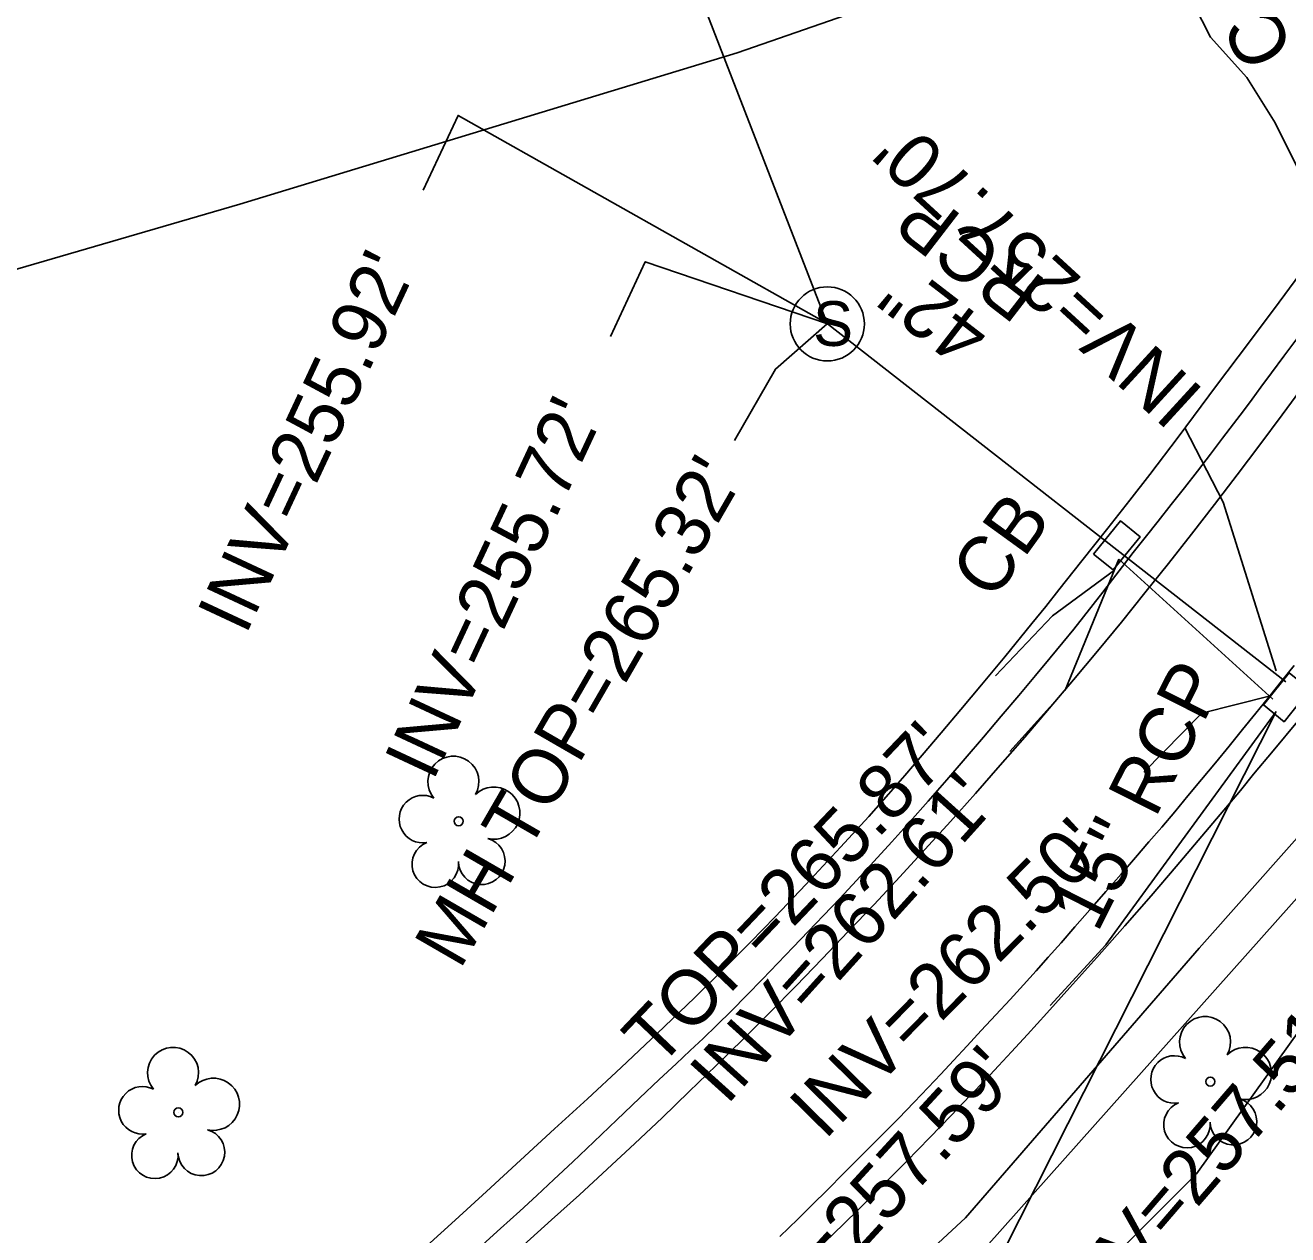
# Model space of a CAD drawing. Extents: x 2100323 to 2109811, y 740376 to 749755.
# Drawn here: x 2106410.2 to 2106501.9, y 744223.1 to 744311 of the extents above; entities that cross this region are included whole.
import ezdxf

# ---------------------------------------------------------------- set-up
doc = ezdxf.new("R2010")
doc.units = 0
for name, color, linetype in [('Exist Horizontal Alignment', 7, 'Continuous'), ('Exist Roads Curbs', 7, 'Continuous'), ('Exist Roads EOP', 7, 'Continuous'), ('Exist Roads EOP Other', 7, 'Continuous'), ('Exist Roads EOP Other Text', 7, 'Continuous'), ('Exist Structure Minor Catch Basin', 7, 'Continuous'), ('Exist Structure Minor Catch Basin Text', 7, 'Continuous'), ('Exist Structure Minor Catch Basin Top Elevation', 7, 'Continuous'), ('Exist Structure Minor Pipes RCP 15 Inch', 7, 'Continuous'), ('Exist Structure Minor Pipes RCP 15 Inch Invert', 7, 'Continuous'), ('Exist Structure Minor Pipes RCP 15 Inch Leader', 7, 'Continuous'), ('Exist Structure Minor Pipes RCP 15 Inch Text', 7, 'Continuous'), ('Exist Structure Minor Pipes RCP 42 Inch', 7, 'Continuous'), ('Exist Structure Minor Pipes RCP 42 Inch Invert', 7, 'Continuous'), ('Exist Structure Minor Pipes RCP 42 Inch Leader', 7, 'Continuous'), ('Exist Structure Minor Pipes RCP 42 Inch Text', 7, 'Continuous'), ('Exist Structure Minor Storm Sewer Manhole CELL', 7, 'Continuous'), ('Exist Structure Minor Storm Sewer Manhole Leader', 7, 'Continuous'), ('Exist Structure Minor Storm Sewer Manhole Text', 7, 'Continuous'), ('Exist Utilities Power UG Cable SUE LOS B', 7, 'Continuous'), ('Exist Vegetation Tree CELL', 7, 'Continuous')]:
    doc.layers.add(name, color=color, linetype=linetype)

msp = doc.modelspace()

# ---------------------------------------------------------------- linework, layer by layer
at = {"layer": 'Exist Horizontal Alignment'}
msp.add_arc((2106187.638, 744514.163), 390, 310.75685, 336.42903, dxfattribs=at)
at = {"layer": 'Exist Roads Curbs'}
for points in [[(2106439.332, 744222.277), (2106441.404, 744224.152), (2106443.696, 744226.248), (2106446.173, 744228.531), (2106448.627, 744230.789), (2106451.023, 744232.986), (2106453.474, 744235.256), (2106456.092, 744237.73), (2106458.796, 744240.329), (2106461.088, 744242.568), (2106462.885, 744244.368), (2106464.661, 744246.204), (2106466.886, 744248.551), (2106469.428, 744251.268), (2106471.482, 744253.502), (2106472.912, 744255.11), (2106474.083, 744256.469), (2106475.359, 744257.954), (2106476.733, 744259.563), (2106478.172, 744261.268), (2106479.67, 744263.065), (2106481.349, 744265.102), (2106483.333, 744267.53), (2106484.336, 744268.761), (2106485.295, 744269.962), (2106486.958, 744272.062), (2106488.836, 744274.441), (2106490.443, 744276.48), (2106491.902, 744278.348), (2106493.963, 744281.067), (2106496.751, 744284.807), (2106499.063, 744287.889), (2106501.286, 744290.873), (2106503.202, 744293.459)], [(2106502.621, 744260.402), (2106500.855, 744258.277), (2106499.441, 744256.565), (2106498.478, 744255.379), (2106495.946, 744252.381), (2106493.805, 744249.854), (2106491.988, 744247.726), (2106490.092, 744245.552), (2106488.051, 744243.259), (2106486.082, 744241.068), (2106484.4, 744239.205), (2106482.999, 744237.661), (2106481.836, 744236.389), (2106480.904, 744235.379), (2106479.976, 744234.392), (2106478.826, 744233.185), (2106477.461, 744231.766), (2106475.92, 744230.179), (2106474.21, 744228.43), (2106472.425, 744226.626), (2106470.658, 744224.874), (2106468.838, 744223.106), (2106466.538, 744220.91)]]:
    msp.add_lwpolyline(points, dxfattribs=at)
at = {"layer": 'Exist Roads EOP'}
for points in [[(2106542.446, 744307.308), (2106544.482, 744304.638), (2106545.291, 744302.973), (2106545.092, 744301.541), (2106543.837, 744298.027), (2106540.431, 744291.073), (2106537.904, 744287.506), (2106524.717, 744267.978), (2106510.414, 744248.598), (2106495.28, 744227.53), (2106483.534, 744215.758), (2106479.967, 744211.105), (2106477.673, 744211.39), (2106476.096, 744209.095), (2106474.212, 744210.379), (2106473.745, 744209.299), (2106471.39, 744206.089), (2106463.251, 744201.311), (2106457.369, 744198.923), (2106451.949, 744199.84)], [(2106502.657, 744288.304), (2106501.633, 744286.935), (2106500.736, 744285.732), (2106499.966, 744284.694), (2106499.323, 744283.823), (2106498.699, 744282.981), (2106497.987, 744282.032), (2106497.187, 744280.975), (2106496.299, 744279.812), (2106495.362, 744278.595), (2106494.415, 744277.378), (2106493.459, 744276.161), (2106492.493, 744274.944), (2106491.558, 744273.767), (2106490.693, 744272.669), (2106489.9, 744271.649), (2106489.178, 744270.708), (2106488.487, 744269.806), (2106487.788, 744268.907), (2106487.08, 744268.009), (2106486.364, 744267.112), (2106485.575, 744266.14), (2106484.649, 744265.013), (2106483.585, 744263.733), (2106482.384, 744262.299), (2106481.104, 744260.782), (2106479.804, 744259.252), (2106478.483, 744257.71), (2106477.142, 744256.156), (2106475.797, 744254.615), (2106474.467, 744253.111), (2106473.15, 744251.646), (2106471.847, 744250.218), (2106470.576, 744248.844), (2106469.358, 744247.538), (2106468.191, 744246.301), (2106467.076, 744245.134), (2106465.981, 744243.995), (2106464.872, 744242.846), (2106463.749, 744241.686), (2106462.614, 744240.515), (2106461.5, 744239.38), (2106460.441, 744238.33), (2106459.439, 744237.362), (2106458.492, 744236.479), (2106457.47, 744235.533), (2106456.239, 744234.38), (2106454.801, 744233.018), (2106453.155, 744231.449), (2106451.479, 744229.852), (2106449.954, 744228.404), (2106448.579, 744227.107), (2106447.354, 744225.96), (2106446.119, 744224.821), (2106444.714, 744223.547), (2106443.141, 744222.138)], [(2106502.393, 744264.467), (2106501.476, 744263.323), (2106500.545, 744262.165), (2106499.599, 744260.994), (2106498.637, 744259.809), (2106497.659, 744258.61), (2106496.664, 744257.397), (2106495.658, 744256.177), (2106494.67, 744254.989), (2106493.704, 744253.841), (2106492.761, 744252.731), (2106491.829, 744251.648), (2106490.846, 744250.512), (2106489.802, 744249.308), (2106488.697, 744248.039), (2106487.547, 744246.723), (2106486.457, 744245.478), (2106485.443, 744244.326), (2106484.506, 744243.266), (2106483.629, 744242.28), (2106482.713, 744241.263), (2106481.742, 744240.197), (2106480.715, 744239.083), (2106479.647, 744237.933), (2106478.614, 744236.824), (2106477.631, 744235.768), (2106476.697, 744234.765), (2106475.79, 744233.794), (2106474.774, 744232.729), (2106473.627, 744231.55), (2106472.349, 744230.255), (2106470.97, 744228.874), (2106469.665, 744227.57), (2106468.463, 744226.37), (2106467.366, 744225.276), (2106466.318, 744224.239), (2106464.998, 744222.977)]]:
    msp.add_lwpolyline(points, dxfattribs=at)
at = {"layer": 'Exist Roads EOP Other'}
for points in [[(2106504.973, 744295.908), (2106501.013, 744303.911), (2106498.937, 744307.2), (2106496.299, 744310.124), (2106492.596, 744317.416), (2106491.662, 744323.523), (2106491.144, 744325.796), (2106485.085, 744331.636)], [(2106541.833, 744306.327), (2106538.409, 744300.424), (2106525.749, 744281.717), (2106508.941, 744259.082), (2106495.492, 744243.935), (2106478.492, 744224.335), (2106457.135, 744204.55), (2106451.88, 744199.758)]]:
    msp.add_lwpolyline(points, dxfattribs=at)
at = {"layer": 'Exist Structure Minor Catch Basin'}
for points in [[(2106487.807, 744272.563), (2106489.758, 744274.978), (2106491.186, 744273.824), (2106489.235, 744271.41)], [(2106500.147, 744261.597), (2106502.033, 744263.927), (2106503.535, 744262.712), (2106501.649, 744260.382)]]:
    msp.add_lwpolyline(points, close=True, dxfattribs=at)
at = {"layer": 'Exist Structure Minor Catch Basin Top Elevation'}
msp.add_lwpolyline([(2106489.321, 744271.393), (2106484.814, 744268.068), (2106480.675, 744263.724)], dxfattribs=at)
msp.add_lwpolyline([(2106489.321, 744271.393), (2106484.814, 744268.068), (2106480.675, 744263.724)], dxfattribs=at)
msp.add_lwpolyline([(2106489.321, 744271.393), (2106484.814, 744268.068), (2106480.675, 744263.724)], dxfattribs=at)
at = {"layer": 'Exist Structure Minor Pipes RCP 15 Inch'}
for points in [[(2106489.655, 744272.187), (2106500.839, 744262.012)], [(2106501.078, 744261.127), (2106476.61, 744212.696)]]:
    msp.add_lwpolyline(points, dxfattribs=at)
at = {"layer": 'Exist Structure Minor Pipes RCP 15 Inch Leader'}
for points in [[(2106489.655, 744272.187), (2106485.749, 744262.68), (2106481.728, 744258.227)], [(2106500.672, 744262.258), (2106495.671, 744261), (2106491.459, 744256.727)], [(2106501.078, 744261.127), (2106488.707, 744244.169), (2106484.648, 744239.75)]]:
    msp.add_lwpolyline(points, dxfattribs=at)
at = {"layer": 'Exist Structure Minor Pipes RCP 42 Inch'}
for p, q in [((2106468.451, 744289.307), (2106322.619, 744666.037)), ((2106501.791, 744263.289), (2106468.469, 744289.283))]:
    msp.add_line(p, q, dxfattribs=at)
at = {"layer": 'Exist Structure Minor Pipes RCP 42 Inch Leader'}
for points in [[(2106468.451, 744289.307), (2106441.627, 744304.44), (2106439.092, 744299.002)], [(2106468.469, 744289.283), (2106455.229, 744293.811), (2106452.693, 744288.373)], [(2106501.067, 744264.076), (2106497.237, 744276.337), (2106494.445, 744281.737)]]:
    msp.add_lwpolyline(points, dxfattribs=at)
at = {"layer": 'Exist Structure Minor Storm Sewer Manhole CELL'}
msp.add_circle((2106468.458, 744289.29), 2.694, dxfattribs=at)
at = {"layer": 'Exist Structure Minor Storm Sewer Manhole Leader'}
msp.add_lwpolyline([(2106468.458, 744289.29), (2106464.705, 744286.005), (2106461.703, 744280.81)], dxfattribs=at)
at = {"layer": 'Exist Utilities Power UG Cable SUE LOS B'}
for points in [[(2106362.892, 744272.893), (2106363.631, 744275.067), (2106364.636, 744275.609), (2106370.22, 744278.691), (2106387.891, 744286.974), (2106425.762, 744297.991), (2106461.896, 744308.979), (2106483.149, 744316.363), (2106507.839, 744326.936), (2106528.336, 744341.685), (2106529.763, 744342.785), (2106530.994, 744343.065), (2106553.057, 744341.747), (2106558.632, 744342.965), (2106563.264, 744348.94), (2106563.525, 744350.08)], [(2106477.518, 744219.624), (2106479.021, 744221.12), (2106507.743, 744253.361), (2106520.088, 744269.174), (2106519.86, 744270.709), (2106519.678, 744271.582), (2106517.873, 744269.525)]]:
    msp.add_lwpolyline(points, dxfattribs=at)
at = {"layer": 'Exist Vegetation Tree CELL'}
for p, q in [((2106441.671, 744253.151), (2106441.671, 744253.151)), ((2106496.295, 744234.231), (2106496.295, 744234.231)), ((2106421.294, 744231.992), (2106421.294, 744231.992))]:
    msp.add_line(p, q, dxfattribs=at)
for centre in [(2106441.671, 744253.151), (2106496.295, 744234.231), (2106421.294, 744231.992)]:
    msp.add_circle(centre, 0.326, dxfattribs=at)
for centre, radius, start, end in [((2106441.286, 744256.024), 1.856, 330.16508, 219.71335), ((2106444.22, 744253.739), 1.899, 257.1011, 134.19993), ((2106439.066, 744253.304), 1.727, 62.66361, 279.3457), ((2106443.344, 744250.251), 1.698, 181.28216, 74.55999), ((2106439.967, 744250.03), 1.689, 111.56708, 6.23104), ((2106495.91, 744237.104), 1.856, 330.16508, 219.71335), ((2106420.909, 744234.865), 1.856, 330.16508, 219.71335), ((2106493.689, 744234.385), 1.727, 62.66361, 279.3457), ((2106498.844, 744234.82), 1.899, 257.1011, 134.19993), ((2106423.843, 744232.58), 1.899, 257.1011, 134.19993), ((2106418.689, 744232.145), 1.727, 62.66361, 279.3457), ((2106494.591, 744231.11), 1.689, 111.56708, 6.23104), ((2106497.968, 744231.331), 1.698, 181.28216, 74.55999), ((2106422.967, 744229.092), 1.698, 181.28216, 74.55999), ((2106419.59, 744228.871), 1.689, 111.56708, 6.23104)]:
    msp.add_arc(centre, radius, start, end, dxfattribs=at)

# ---------------------------------------------------------------- texts
at = {"layer": 'Exist Roads EOP Other Text'}
msp.add_text('CONC', height=4, rotation=116.92406, dxfattribs=at).set_placement((2106502.434, 744309.177))
at = {"layer": 'Exist Structure Minor Catch Basin Text'}
msp.add_text('CB', height=4, rotation=54.11824, dxfattribs=at).set_placement((2106480.471, 744269.065))
at = {"layer": 'Exist Structure Minor Catch Basin Top Elevation'}
msp.add_text("TOP=265.87'", height=4, rotation=46.38331, dxfattribs=at).set_placement((2106456.191, 744235.13))
msp.add_text("TOP=265.87'", height=4, rotation=46.38331, dxfattribs=at).set_placement((2106456.191, 744235.13))
msp.add_text("TOP=265.87'", height=4, rotation=46.38331, dxfattribs=at).set_placement((2106456.191, 744235.13))
at = {"layer": 'Exist Structure Minor Pipes RCP 15 Inch Invert'}
for s, rotation, p in [("INV=262.61'", 47.91698, (2106461.143, 744232.448)), ("INV=262.50'", 45.41641, (2106468.253, 744229.918)), ("INV=257.59'", 47.43744, (2106462.57, 744212.751))]:
    msp.add_text(s, height=4, rotation=rotation, dxfattribs=at).set_placement(p)
at = {"layer": 'Exist Structure Minor Pipes RCP 15 Inch Text'}
msp.add_text('15" RCP', height=4, rotation=63.19633, dxfattribs=at).set_placement((2106488.084, 744244.973))
at = {"layer": 'Exist Structure Minor Pipes RCP 42 Inch Invert'}
for s, rotation, p in [("INV=257.70'", 137.49479, (2106495.956, 744284.39)), ("INV=255.92'", 65, (2106426.189, 744266.6)), ("INV=255.72'", 65, (2106439.791, 744255.971)), ("INV=257.51'", 49.26006, (2106487.441, 744215.862))]:
    msp.add_text(s, height=4, rotation=rotation, dxfattribs=at).set_placement(p)
at = {"layer": 'Exist Structure Minor Pipes RCP 42 Inch Text'}
for s, p in [('RCP', (2106484.5, 744292.352)), ('42"', (2106480.571, 744289.057))]:
    msp.add_text(s, height=4, rotation=142.39394, dxfattribs=at).set_placement(p)
at = {"layer": 'Exist Structure Minor Storm Sewer Manhole CELL'}
msp.add_text('S', height=3.25, dxfattribs=at).set_placement((2106467.428, 744287.69))
at = {"layer": 'Exist Structure Minor Storm Sewer Manhole Text'}
msp.add_text("MH TOP=265.32'", height=4, rotation=59.97862, dxfattribs=at).set_placement((2106441.76, 744242.299))

doc.saveas('drawing.dxf')
